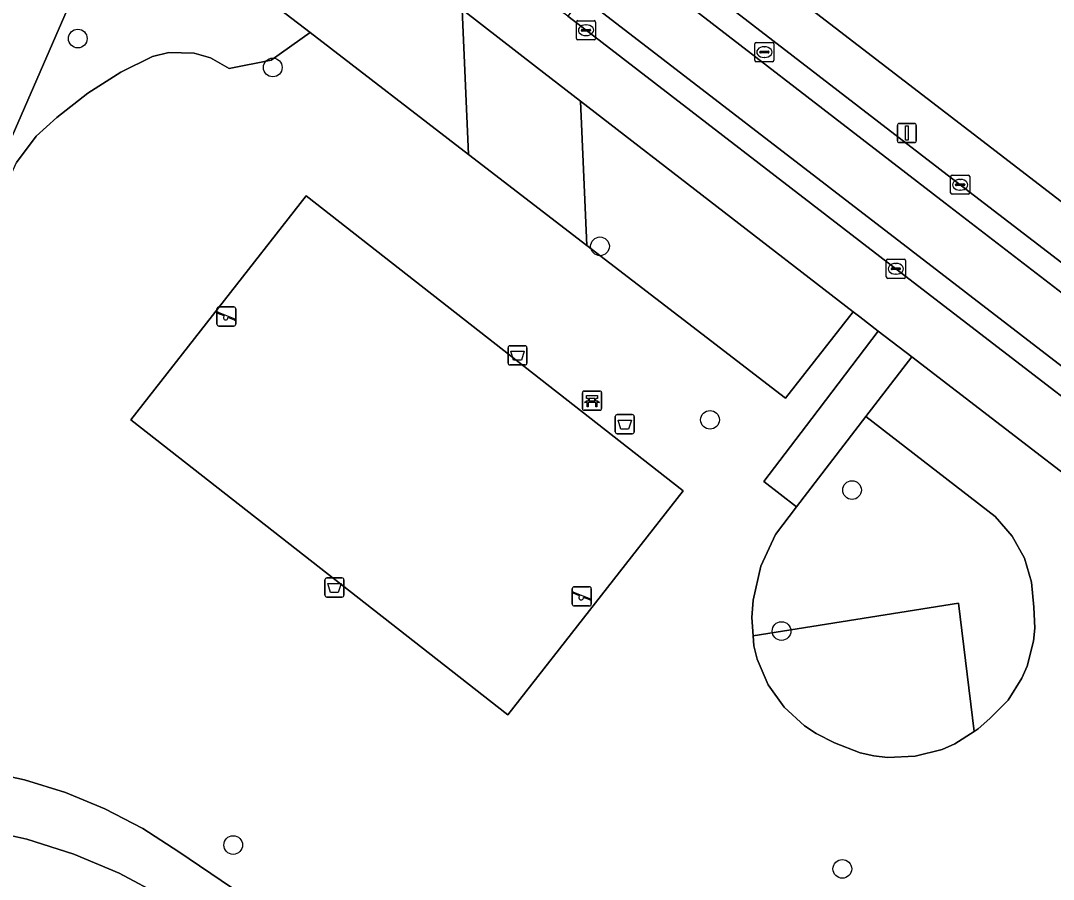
# Model space of a CAD drawing. Extents: x 161928 to 163071, y 386474 to 387428.
# Drawn here: x 162422.4 to 162476.5, y 386651.9 to 386696.8 of the extents above; entities that cross this region are included whole.
import ezdxf

# ---------------------------------------------------------------- set-up
doc = ezdxf.new("R2010")
doc.units = 0
for name, color, linetype in [('IMGEO_Afvalbak', 7, 'Continuous'), ('IMGEO_Bank', 7, 'Continuous'), ('IMGEO_Boom', 7, 'Continuous'), ('IMGEO_Erf', 7, 'Continuous'), ('IMGEO_Groenvoorziening', 7, 'Continuous'), ('IMGEO_Kolk', 7, 'Continuous'), ('IMGEO_Lichtmast', 7, 'Continuous'), ('IMGEO_Rijbaan_lokaal_gesloten', 7, 'Continuous'), ('IMGEO_Rijbaan_lokaal_open', 7, 'Continuous'), ('IMGEO_Rioolput', 7, 'Continuous'), ('IMGEO_Speelvoorziening', 7, 'Continuous'), ('IMGEO_Terreindeel_gesloten', 7, 'Continuous'), ('IMGEO_Voetpad_halfverhard', 7, 'Continuous'), ('IMGEO_Voetpad_open', 7, 'Continuous')]:
    doc.layers.add(name, color=color, linetype=linetype)

msp = doc.modelspace()

# ---------------------------------------------------------------- linework, layer by layer
at = {"layer": 'IMGEO_Afvalbak'}
for p, q in [((162447.915, 386678.918), (162447.915, 386679.718)), ((162447.915, 386679.718), (162447.915, 386678.918)), ((162448.015, 386679.818), (162448.805, 386679.818)), ((162448.805, 386679.818), (162448.015, 386679.818)), ((162448.905, 386679.718), (162448.905, 386678.918)), ((162448.905, 386678.918), (162448.905, 386679.718)), ((162448.805, 386678.818), (162448.015, 386678.818)), ((162448.015, 386678.818), (162448.805, 386678.818)), ((162453.628, 386676.221), (162454.418, 386676.221)), ((162454.418, 386676.221), (162453.628, 386676.221)), ((162453.528, 386675.321), (162453.528, 386676.121)), ((162453.528, 386676.121), (162453.528, 386675.321)), ((162454.518, 386676.121), (162454.518, 386675.321)), ((162454.518, 386675.321), (162454.518, 386676.121)), ((162454.418, 386675.221), (162453.628, 386675.221)), ((162453.628, 386675.221), (162454.418, 386675.221)), ((162438.33, 386666.772), (162438.33, 386667.572)), ((162438.33, 386667.572), (162438.33, 386666.772)), ((162438.43, 386667.672), (162439.22, 386667.672)), ((162439.22, 386667.672), (162438.43, 386667.672)), ((162439.32, 386667.572), (162439.32, 386666.772)), ((162439.32, 386666.772), (162439.32, 386667.572)), ((162439.22, 386666.672), (162438.43, 386666.672)), ((162438.43, 386666.672), (162439.22, 386666.672))]:
    msp.add_line(p, q, dxfattribs=at)
for points in [[(162448.058, 386679.532), (162448.762, 386679.532), (162448.613, 386679.062), (162448.207, 386679.062), (162448.058, 386679.532)], [(162453.671, 386675.935), (162454.375, 386675.935), (162454.226, 386675.465), (162453.82, 386675.465), (162453.671, 386675.935)], [(162438.473, 386667.386), (162439.177, 386667.386), (162439.028, 386666.916), (162438.622, 386666.916), (162438.473, 386667.386)]]:
    msp.add_lwpolyline(points, dxfattribs=at)
for centre, start, end in [((162448.015, 386679.718), 90, 180), ((162448.015, 386679.718), 90, 180), ((162448.805, 386679.718), 0, 90), ((162448.805, 386679.718), 360, 90), ((162448.015, 386678.918), 180, 270), ((162448.015, 386678.918), 180, 270), ((162448.805, 386678.918), 270, 0), ((162448.805, 386678.918), 270, 0), ((162453.628, 386676.121), 90, 180), ((162453.628, 386676.121), 90, 180), ((162454.418, 386676.121), 0, 90), ((162454.418, 386676.121), 360, 90), ((162453.628, 386675.321), 180, 270), ((162453.628, 386675.321), 180, 270), ((162454.418, 386675.321), 270, 0), ((162454.418, 386675.321), 270, 0), ((162438.43, 386667.572), 90, 180), ((162438.43, 386667.572), 90, 180), ((162439.22, 386667.572), 0, 90), ((162439.22, 386667.572), 360, 90), ((162438.43, 386666.772), 180, 270), ((162438.43, 386666.772), 180, 270), ((162439.22, 386666.772), 270, 0), ((162439.22, 386666.772), 270, 0)]:
    msp.add_arc(centre, 0.1, start, end, dxfattribs=at)
at = {"layer": 'IMGEO_Bank'}
for p, q in [((162451.809, 386676.523), (162451.809, 386677.364)), ((162451.809, 386677.364), (162451.809, 386676.523)), ((162451.884, 386677.448), (162452.725, 386677.448)), ((162452.725, 386677.448), (162451.884, 386677.448)), ((162452.809, 386677.373), (162452.809, 386676.532)), ((162452.809, 386676.532), (162452.809, 386677.373)), ((162452.506, 386676.846), (162452.113, 386676.846)), ((162452.118, 386676.954), (162452.118, 386677.06)), ((162452.162, 386677.06), (162452.162, 386676.954)), ((162452.45, 386677.066), (162452.168, 386677.066)), ((162452.168, 386676.948), (162452.45, 386676.948)), ((162452.456, 386676.954), (162452.456, 386677.06)), ((162452.5, 386677.06), (162452.5, 386676.954)), ((162452.734, 386676.448), (162451.893, 386676.448)), ((162451.893, 386676.448), (162452.734, 386676.448))]:
    msp.add_line(p, q, dxfattribs=at)
for points in [[(162452.112, 386677.066), (162452.026, 386677.066), (162452.026, 386677.227), (162452.589, 386677.227), (162452.589, 386677.066), (162452.506, 386677.066)], [(162452.056, 386676.846), (162451.914, 386676.846), (162452.026, 386676.948), (162452.112, 386676.948)], [(162452.106, 386676.839), (162452.106, 386676.632), (162452.063, 386676.632), (162452.063, 386676.839)], [(162452.506, 386676.948), (162452.589, 386676.948), (162452.701, 386676.846), (162452.562, 386676.846)], [(162452.556, 386676.839), (162452.556, 386676.632), (162452.512, 386676.632), (162452.512, 386676.839)]]:
    msp.add_lwpolyline(points, dxfattribs=at)
for centre, radius, start, end in [((162451.887, 386677.37), 0.0779, 92.4484, 184.2845), ((162451.887, 386677.37), 0.0779, 92.4484, 184.2845), ((162452.731, 386677.37), 0.0779, 2.4484, 94.2845), ((162452.731, 386677.37), 0.0779, 2.4484, 94.2845), ((162452.056, 386676.839), 0.00671, 2.8957, 87.1043), ((162452.113, 386676.839), 0.00671, 92.8957, 177.1043), ((162452.111, 386677.059), 0.00671, 2.8957, 87.1043), ((162452.111, 386676.955), 0.00671, 272.8957, 357.1043), ((162452.168, 386677.059), 0.00671, 92.8957, 177.1043), ((162452.168, 386676.955), 0.00671, 182.8957, 267.1043), ((162452.45, 386677.059), 0.00671, 2.8957, 87.1043), ((162452.45, 386676.955), 0.00671, 272.8957, 357.1043), ((162452.507, 386677.059), 0.00671, 92.8957, 177.1043), ((162452.507, 386676.955), 0.00671, 182.8957, 267.1043), ((162452.505, 386676.839), 0.00671, 2.8957, 87.1043), ((162452.562, 386676.839), 0.00671, 92.8957, 177.1043), ((162451.887, 386676.526), 0.0779, 182.4484, 274.2845), ((162451.887, 386676.526), 0.0779, 182.4484, 274.2845), ((162452.731, 386676.526), 0.0779, 272.4484, 4.2845), ((162452.731, 386676.526), 0.0779, 272.4484, 4.2845)]:
    msp.add_arc(centre, radius, start, end, dxfattribs=at)
at = {"layer": 'IMGEO_Boom'}
for centre in [(162425.39, 386695.894), (162435.597, 386694.383), (162452.727, 386685.024), (162458.486, 386675.945), (162465.922, 386672.271), (162462.231, 386664.894), (162433.524, 386653.698), (162465.414, 386652.448)]:
    msp.add_circle(centre, 0.489, dxfattribs=at)
at = {"layer": 'IMGEO_Erf'}
msp.add_lwpolyline([(162454.731, 386634.129), (162429.842, 386651.007), (162427.559, 386652.217), (162425.176, 386653.219), (162422.714, 386654.003), (162420.192, 386654.565), (162418.483, 386654.813), (162405.257, 386656.292), (162404.515, 386649.308), (162403.939, 386643.891), (162402.493, 386630.278), (162416.503, 386628.855)], dxfattribs=at)
at = {"layer": 'IMGEO_Groenvoorziening'}
for points in [[(162525.627, 386668.286), (162525.473, 386668.394), (162523.341, 386669.895), (162519.471, 386672.969), (162513.91, 386676.495), (162503.146, 386684.039), (162500, 386686.562), (162493.129, 386692.071), (162482.248, 386699.65), (162453.635, 386721.722), (162452.506, 386722.593), (162442.778, 386733.94), (162434.903, 386724.904), (162434.038, 386725.649), (162431.337, 386722.501), (162451.273, 386707.066), (162455.865, 386703.513), (162473.241, 386690.166), (162490.194, 386677.12), (162500.303, 386669.375)], [(162483.311, 386668.283), (162469.048, 386679.245), (162466.652, 386676.124), (162473.423, 386670.882), (162474.31, 386669.861), (162474.944, 386668.708), (162475.325, 386667.449), (162475.435, 386666.138), (162475.483, 386665.036), (162475.419, 386664.36), (162475.082, 386663.048), (162474.813, 386662.425), (162474.087, 386661.28), (162473.139, 386660.312), (162472.532, 386659.769), (162472.318, 386659.633), (162471.306, 386658.991), (162470.639, 386658.701), (162469.233, 386658.339), (162467.782, 386658.278), (162467.059, 386658.361), (162466.35, 386658.519), (162464.999, 386659.053), (162464.039, 386659.525), (162463.435, 386659.926), (162462.37, 386660.907), (162461.531, 386662.088), (162460.956, 386663.417), (162460.776, 386664.119), (162460.741, 386664.638), (162460.676, 386665.602), (162460.74, 386666.512), (162461.151, 386668.287), (162461.923, 386669.938), (162463.02, 386671.392), (162461.307, 386672.722), (162463.818, 386676.02), (162467.297, 386680.59), (162466.334, 386681.331), (162465.983, 386681.602), (162462.434, 386677.084), (162458.052, 386680.451), (162452.036, 386685.073), (162445.842, 386689.832), (162437.546, 386696.206), (162435.514, 386694.772), (162433.316, 386694.327), (162432.342, 386694.885), (162431.489, 386695.133), (162430.16, 386695.161), (162429.298, 386694.949), (162427.649, 386694.129), (162425.906, 386693.035), (162424.287, 386691.764), (162423.214, 386690.791), (162422.18, 386689.408)], [(162420.414, 386657.578), (162422.602, 386657.107), (162424.739, 386656.443), (162426.808, 386655.591), (162428.793, 386654.557), (162430.677, 386653.35), (162463.112, 386631.382)]]:
    msp.add_lwpolyline(points, dxfattribs=at)
for points in [[(162445.506, 386697.418), (162445.226, 386697.635), (162438.957, 386702.466), (162433.117, 386699.61), (162437.546, 386696.206), (162445.842, 386689.832)], [(162437.546, 386696.206), (162433.117, 386699.61), (162429.914, 386702.07), (162426.348, 386700.9), (162420.287, 386687.019), (162421.075, 386686.157), (162421.457, 386687.841), (162422.18, 386689.408), (162423.214, 386690.791), (162424.287, 386691.764), (162425.906, 386693.035), (162427.649, 386694.129), (162429.298, 386694.949), (162430.16, 386695.161), (162431.489, 386695.133), (162432.342, 386694.885), (162433.316, 386694.327), (162435.514, 386694.772)], [(162420.097, 386676.753), (162421.075, 386686.157), (162420.287, 386687.019), (162426.348, 386700.9), (162419.025, 386698.487), (162415.956, 386673.335)], [(162451.714, 386692.613), (162449.401, 386694.398), (162445.506, 386697.418), (162445.842, 386689.832), (162452.036, 386685.073)], [(162451.714, 386692.613), (162452.036, 386685.073), (162458.052, 386680.451), (162462.434, 386677.084), (162465.983, 386681.602)], [(162447.909, 386660.505), (162428.17, 386675.945), (162437.336, 386687.665), (162457.076, 386672.225)], [(162472.318, 386659.633), (162472.532, 386659.769), (162473.139, 386660.312), (162474.087, 386661.28), (162474.813, 386662.425), (162475.082, 386663.048), (162475.419, 386664.36), (162475.483, 386665.036), (162475.435, 386666.138), (162475.325, 386667.449), (162474.944, 386668.708), (162474.31, 386669.861), (162473.423, 386670.882), (162466.652, 386676.124), (162463.02, 386671.392), (162461.923, 386669.938), (162461.151, 386668.287), (162460.74, 386666.512), (162460.676, 386665.602), (162460.741, 386664.638), (162471.501, 386666.351)], [(162472.318, 386659.633), (162471.501, 386666.351), (162460.741, 386664.638), (162460.776, 386664.119), (162460.956, 386663.417), (162461.531, 386662.088), (162462.37, 386660.907), (162463.435, 386659.926), (162464.039, 386659.525), (162464.999, 386659.053), (162466.35, 386658.519), (162467.059, 386658.361), (162467.782, 386658.278), (162469.233, 386658.339), (162470.639, 386658.701), (162471.306, 386658.991)]]:
    msp.add_lwpolyline(points, close=True, dxfattribs=at)
at = {"layer": 'IMGEO_Kolk'}
for p, q in [((162451.494, 386695.905), (162451.494, 386696.757)), ((162451.569, 386696.831), (162452.421, 386696.831)), ((162452.495, 386696.757), (162452.495, 386695.905)), ((162451.753, 386696.325), (162451.753, 386696.337)), ((162452.191, 386696.288), (162451.793, 386696.288)), ((162451.796, 386696.374), (162452.194, 386696.374)), ((162451.982, 386696.611), (162452.007, 386696.611)), ((162452.237, 386696.337), (162452.237, 386696.325)), ((162452.421, 386695.831), (162451.569, 386695.831)), ((162452.005, 386696.051), (162451.98, 386696.051)), ((162471.083, 386687.819), (162471.083, 386688.671)), ((162471.158, 386688.745), (162472.01, 386688.745)), ((162472.084, 386688.671), (162472.084, 386687.819)), ((162471.342, 386688.239), (162471.342, 386688.251)), ((162471.78, 386688.202), (162471.382, 386688.202)), ((162471.385, 386688.288), (162471.783, 386688.288)), ((162471.571, 386688.525), (162471.596, 386688.525)), ((162471.826, 386688.251), (162471.826, 386688.239)), ((162472.01, 386687.745), (162471.158, 386687.745)), ((162471.594, 386687.965), (162471.569, 386687.965)), ((162467.716, 386683.422), (162467.716, 386684.274)), ((162467.791, 386684.348), (162468.643, 386684.348)), ((162468.717, 386684.274), (162468.717, 386683.422)), ((162467.975, 386683.842), (162467.975, 386683.854)), ((162468.413, 386683.805), (162468.015, 386683.805)), ((162468.018, 386683.891), (162468.416, 386683.891)), ((162468.204, 386684.128), (162468.229, 386684.128)), ((162468.459, 386683.854), (162468.459, 386683.842)), ((162468.643, 386683.348), (162467.791, 386683.348)), ((162468.227, 386683.568), (162468.202, 386683.568))]:
    msp.add_line(p, q, dxfattribs=at)
for points in [[(162451.494, 386695.905), (162451.494, 386696.757)], [(162451.569, 386696.831), (162452.421, 386696.831)], [(162452.495, 386696.757), (162452.495, 386695.905)], [(162452.421, 386695.831), (162451.569, 386695.831)], [(162471.083, 386687.819), (162471.083, 386688.671)], [(162471.158, 386688.745), (162472.01, 386688.745)], [(162472.084, 386688.671), (162472.084, 386687.819)], [(162472.01, 386687.745), (162471.158, 386687.745)], [(162467.716, 386683.422), (162467.716, 386684.274)], [(162467.791, 386684.348), (162468.643, 386684.348)], [(162468.717, 386684.274), (162468.717, 386683.422)], [(162468.643, 386683.348), (162467.791, 386683.348)]]:
    msp.add_lwpolyline(points, dxfattribs=at)
for centre, radius, start, end in [((162451.571, 386696.755), 0.0765, 91.552, 178.448), ((162451.571, 386696.755), 0.0765, 91.552, 178.448), ((162452.419, 386696.755), 0.0765, 1.552, 88.448), ((162452.419, 386696.755), 0.0765, 1.552, 88.448), ((162451.793, 386696.334), 0.0403, 85.8775, 175.7526), ((162451.79, 386696.324), 0.0366, 178.938, 274.7102), ((162452.194, 386696.331), 0.043, 264.8664, 352.4533), ((162452.198, 386696.336), 0.0386, 1.7309, 96.639), ((162451.571, 386695.907), 0.0765, 181.552, 268.448), ((162451.571, 386695.907), 0.0765, 181.552, 268.448), ((162452.419, 386695.907), 0.0765, 271.552, 358.448), ((162452.419, 386695.907), 0.0765, 271.552, 358.448), ((162471.16, 386688.669), 0.0765, 91.552, 178.448), ((162471.16, 386688.669), 0.0765, 91.552, 178.448), ((162472.008, 386688.669), 0.0765, 1.552, 88.448), ((162472.008, 386688.669), 0.0765, 1.552, 88.448), ((162471.382, 386688.248), 0.0403, 85.8775, 175.7526), ((162471.379, 386688.238), 0.0366, 178.938, 274.7102), ((162471.783, 386688.245), 0.043, 264.8664, 352.4533), ((162471.787, 386688.25), 0.0386, 1.7309, 96.639), ((162471.16, 386687.821), 0.0765, 181.552, 268.448), ((162471.16, 386687.821), 0.0765, 181.552, 268.448), ((162472.008, 386687.821), 0.0765, 271.552, 358.448), ((162472.008, 386687.821), 0.0765, 271.552, 358.448), ((162467.793, 386684.272), 0.0765, 91.552, 178.448), ((162467.793, 386684.272), 0.0765, 91.552, 178.448), ((162468.641, 386684.272), 0.0765, 1.552, 88.448), ((162468.641, 386684.272), 0.0765, 1.552, 88.448), ((162468.015, 386683.851), 0.0403, 85.8775, 175.7526), ((162468.012, 386683.841), 0.0366, 178.938, 274.7102), ((162468.416, 386683.848), 0.043, 264.8664, 352.4533), ((162468.42, 386683.853), 0.0386, 1.7309, 96.639), ((162467.793, 386683.424), 0.0765, 181.552, 268.448), ((162467.793, 386683.424), 0.0765, 181.552, 268.448), ((162468.641, 386683.424), 0.0765, 271.552, 358.448), ((162468.641, 386683.424), 0.0765, 271.552, 358.448)]:
    msp.add_arc(centre, radius, start, end, dxfattribs=at)
for centre, major_axis, ratio, start_param, end_param in [((162451.981, 386696.331), (-0.387, 0.002), 0.722429, 4.712389, 7.853982), ((162452.006, 386696.331), (-0.39, 0.002), 0.717154, 1.570796, 4.712389), ((162471.57, 386688.245), (-0.387, 0.002), 0.722429, 4.712389, 7.853982), ((162471.595, 386688.245), (-0.39, 0.002), 0.717154, 1.570796, 4.712389), ((162468.203, 386683.848), (-0.387, 0.002), 0.722429, 4.712389, 7.853982), ((162468.228, 386683.848), (-0.39, 0.002), 0.717154, 1.570796, 4.712389)]:
    msp.add_ellipse(centre, major_axis=major_axis, ratio=ratio, start_param=start_param, end_param=end_param, dxfattribs=at)
at = {"layer": 'IMGEO_Lichtmast'}
for p, q in [((162468.296, 386690.55), (162468.296, 386691.35)), ((162468.296, 386691.35), (162468.296, 386690.55)), ((162468.396, 386691.45), (162469.186, 386691.45)), ((162469.186, 386691.45), (162468.396, 386691.45)), ((162469.286, 386691.35), (162469.286, 386690.55)), ((162469.286, 386690.55), (162469.286, 386691.35)), ((162469.186, 386690.45), (162468.396, 386690.45)), ((162468.396, 386690.45), (162469.186, 386690.45))]:
    msp.add_line(p, q, dxfattribs=at)
msp.add_lwpolyline([(162468.716, 386691.325), (162468.866, 386691.325), (162468.866, 386690.575), (162468.716, 386690.575), (162468.716, 386691.325)], dxfattribs=at)
for centre, start, end in [((162468.396, 386691.35), 90, 180), ((162468.396, 386691.35), 90, 180), ((162469.186, 386691.35), 0, 90), ((162469.186, 386691.35), 360, 90), ((162468.396, 386690.55), 180, 270), ((162468.396, 386690.55), 180, 270), ((162469.186, 386690.55), 270, 0), ((162469.186, 386690.55), 270, 0)]:
    msp.add_arc(centre, 0.1, start, end, dxfattribs=at)
at = {"layer": 'IMGEO_Rijbaan_lokaal_gesloten'}
for points in [[(162499.721, 386666.625), (162495.364, 386669.966), (162494.42, 386670.667), (162488.589, 386675.192), (162471.584, 386688.245), (162455.391, 386700.737), (162454.403, 386701.48), (162453.639, 386700.515), (162470.8, 386687.286), (162487.813, 386674.196), (162492.631, 386670.499), (162497.35, 386666.837)], [(162492.041, 386667.102), (162486.035, 386671.722), (162468.987, 386684.846), (162451.8, 386698.073), (162451.035, 386697.064), (162451.995, 386696.331), (162468.217, 386683.848), (162485.185, 386670.804), (162491.038, 386666.283), (162491.966, 386665.581)]]:
    msp.add_lwpolyline(points, dxfattribs=at)
at = {"layer": 'IMGEO_Rijbaan_lokaal_open'}
msp.add_lwpolyline([(162497.35, 386666.837), (162492.631, 386670.499), (162487.813, 386674.196), (162470.8, 386687.286), (162453.639, 386700.515), (162451.8, 386698.073), (162468.987, 386684.846), (162486.035, 386671.722), (162492.041, 386667.102)], dxfattribs=at)
at = {"layer": 'IMGEO_Rioolput'}
for p, q in [((162460.831, 386694.76), (162460.831, 386695.612)), ((162460.906, 386695.686), (162461.758, 386695.686)), ((162461.832, 386695.612), (162461.832, 386694.76)), ((162461.09, 386695.18), (162461.09, 386695.192)), ((162461.528, 386695.143), (162461.13, 386695.143)), ((162461.133, 386695.229), (162461.531, 386695.229)), ((162461.319, 386695.466), (162461.344, 386695.466)), ((162461.574, 386695.192), (162461.574, 386695.18)), ((162461.758, 386694.686), (162460.906, 386694.686)), ((162461.342, 386694.906), (162461.317, 386694.906))]:
    msp.add_line(p, q, dxfattribs=at)
for points in [[(162460.831, 386694.76), (162460.831, 386695.612)], [(162460.906, 386695.686), (162461.758, 386695.686)], [(162461.832, 386695.612), (162461.832, 386694.76)], [(162461.758, 386694.686), (162460.906, 386694.686)]]:
    msp.add_lwpolyline(points, dxfattribs=at)
for centre, radius, start, end in [((162460.908, 386695.61), 0.0765, 91.552, 178.448), ((162460.908, 386695.61), 0.0765, 91.552, 178.448), ((162461.756, 386695.61), 0.0765, 1.552, 88.448), ((162461.756, 386695.61), 0.0765, 1.552, 88.448), ((162461.13, 386695.189), 0.0403, 85.8775, 175.7526), ((162461.127, 386695.179), 0.0366, 178.938, 274.7102), ((162461.531, 386695.186), 0.043, 264.8664, 352.4533), ((162461.535, 386695.191), 0.0386, 1.7309, 96.639), ((162460.908, 386694.762), 0.0765, 181.552, 268.448), ((162460.908, 386694.762), 0.0765, 181.552, 268.448), ((162461.756, 386694.762), 0.0765, 271.552, 358.448), ((162461.756, 386694.762), 0.0765, 271.552, 358.448)]:
    msp.add_arc(centre, radius, start, end, dxfattribs=at)
for centre, major_axis, ratio, start_param, end_param in [((162461.318, 386695.186), (-0.387, 0.002), 0.722429, 4.712389, 7.853982), ((162461.343, 386695.186), (-0.39, 0.002), 0.717154, 1.570796, 4.712389)]:
    msp.add_ellipse(centre, major_axis=major_axis, ratio=ratio, start_param=start_param, end_param=end_param, dxfattribs=at)
at = {"layer": 'IMGEO_Speelvoorziening'}
for p, q in [((162432.669, 386680.952), (162432.669, 386681.752)), ((162432.669, 386681.752), (162432.669, 386680.952)), ((162432.738, 386681.577), (162433.614, 386681.224)), ((162432.769, 386681.852), (162433.559, 386681.852)), ((162433.559, 386681.852), (162432.769, 386681.852)), ((162433.659, 386681.752), (162433.659, 386680.952)), ((162433.659, 386680.952), (162433.659, 386681.752)), ((162433.052, 386681.38), (162432.713, 386681.517)), ((162433.59, 386681.164), (162433.25, 386681.301)), ((162433.559, 386680.852), (162432.769, 386680.852)), ((162432.769, 386680.852), (162433.559, 386680.852)), ((162451.278, 386666.308), (162451.278, 386667.108)), ((162451.278, 386667.108), (162451.278, 386666.308)), ((162451.378, 386667.208), (162452.168, 386667.208)), ((162452.168, 386667.208), (162451.378, 386667.208)), ((162452.268, 386667.108), (162452.268, 386666.308)), ((162452.268, 386666.308), (162452.268, 386667.108)), ((162451.661, 386666.736), (162451.322, 386666.873)), ((162451.347, 386666.933), (162452.223, 386666.58)), ((162452.199, 386666.52), (162451.859, 386666.657)), ((162452.168, 386666.208), (162451.378, 386666.208)), ((162451.378, 386666.208), (162452.168, 386666.208))]:
    msp.add_line(p, q, dxfattribs=at)
for centre, radius, start, end in [((162432.769, 386681.752), 0.1, 90, 180), ((162432.769, 386681.752), 0.1, 90, 180), ((162432.726, 386681.547), 0.0327, 68.078, 248.078), ((162433.559, 386681.752), 0.1, 0, 90), ((162433.559, 386681.752), 0.1, 360, 90), ((162433.131, 386681.29), 0.12, 130.9928, 5.1632), ((162433.602, 386681.194), 0.0327, 248.078, 68.078), ((162432.769, 386680.952), 0.1, 180, 270), ((162432.769, 386680.952), 0.1, 180, 270), ((162433.559, 386680.952), 0.1, 270, 0), ((162433.559, 386680.952), 0.1, 270, 0), ((162451.378, 386667.108), 0.1, 90, 180), ((162451.378, 386667.108), 0.1, 90, 180), ((162451.335, 386666.903), 0.0327, 68.078, 248.078), ((162452.168, 386667.108), 0.1, 0, 90), ((162452.168, 386667.108), 0.1, 360, 90), ((162451.74, 386666.646), 0.12, 130.9928, 5.1632), ((162452.211, 386666.55), 0.0327, 248.078, 68.078), ((162451.378, 386666.308), 0.1, 180, 270), ((162451.378, 386666.308), 0.1, 180, 270), ((162452.168, 386666.308), 0.1, 270, 0), ((162452.168, 386666.308), 0.1, 270, 0)]:
    msp.add_arc(centre, radius, start, end, dxfattribs=at)
at = {"layer": 'IMGEO_Terreindeel_gesloten'}
msp.add_lwpolyline([(162428.17, 386675.945), (162447.909, 386660.505), (162457.076, 386672.225), (162437.336, 386687.665)], close=True, dxfattribs=at)
at = {"layer": 'IMGEO_Voetpad_halfverhard'}
msp.add_lwpolyline([(162466.652, 386676.124), (162469.048, 386679.245), (162467.297, 386680.59), (162463.818, 386676.02), (162461.307, 386672.722), (162463.02, 386671.392)], close=True, dxfattribs=at)
at = {"layer": 'IMGEO_Voetpad_open'}
for points in [[(162500.303, 386669.375), (162490.194, 386677.12), (162473.241, 386690.166), (162455.865, 386703.513), (162451.273, 386707.066), (162431.337, 386722.501), (162434.038, 386725.649), (162432.302, 386726.934), (162431.9, 386726.476), (162429.561, 386723.873), (162426.056, 386726.596)], [(162424.84, 386724.333), (162428.924, 386721.161), (162429.823, 386720.466), (162433.272, 386717.786), (162447.862, 386706.502), (162448.812, 386705.79), (162449.664, 386705.143), (162453.56, 386702.135), (162454.403, 386701.48), (162455.391, 386700.737), (162471.584, 386688.245), (162488.589, 386675.192), (162494.42, 386670.667), (162495.364, 386669.966), (162499.721, 386666.625)], [(162491.966, 386665.581), (162491.038, 386666.283), (162485.185, 386670.804), (162468.217, 386683.848), (162451.995, 386696.331), (162451.035, 386697.064), (162450.172, 386697.713), (162446.304, 386700.712), (162445.467, 386701.372), (162444.523, 386702.105), (162429.919, 386713.4), (162425.644, 386716.69), (162424.742, 386717.397), (162419.886, 386721.149)], [(162422.621, 386715.119), (162432.043, 386707.794), (162438.957, 386702.466), (162445.226, 386697.635), (162445.506, 386697.418), (162449.401, 386694.398), (162451.714, 386692.613), (162465.983, 386681.602), (162466.334, 386681.331), (162467.297, 386680.59), (162469.048, 386679.245), (162483.311, 386668.283), (162488.421, 386664.371), (162490.455, 386662.814), (162491.199, 386662.244)], [(162463.112, 386631.382), (162430.677, 386653.35), (162428.793, 386654.557), (162426.808, 386655.591), (162424.739, 386656.443), (162422.602, 386657.107), (162420.414, 386657.578)], [(162420.192, 386654.565), (162422.714, 386654.003), (162425.176, 386653.219), (162427.559, 386652.217), (162429.842, 386651.007)]]:
    msp.add_lwpolyline(points, dxfattribs=at)

doc.saveas('drawing.dxf')
